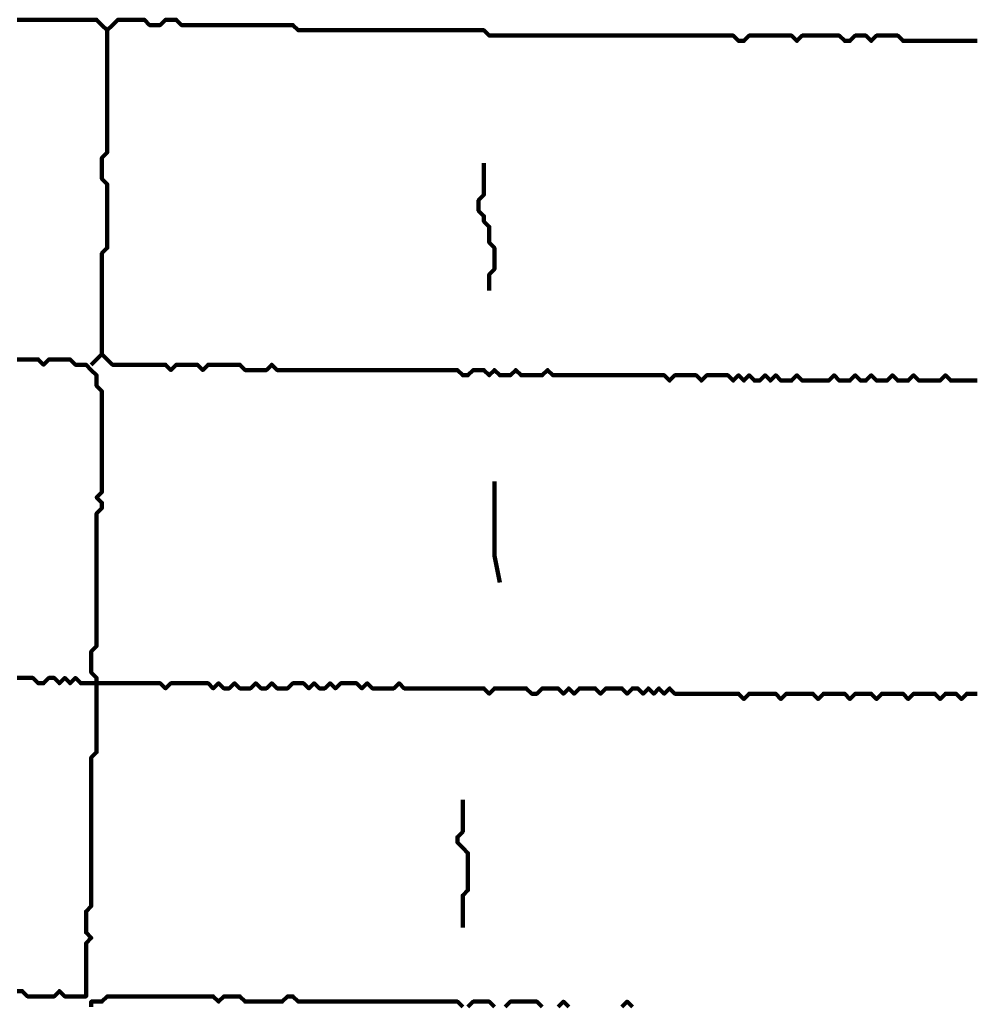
# Model space of a CAD drawing. Header units: metres. Extents: x 1959 to 4131, y 3282 to 4313.
# Tile 315 of 356: x 2428.6 to 2430.26, y 4304.87 to 4306.58. Entities that reach past the tile are written whole.
import ezdxf

# ---------------------------------------------------------------- set-up
doc = ezdxf.new("R2010")
doc.units = ezdxf.units.M
doc.layers.add('P', color=250, linetype='Continuous', lineweight=100)

msp = doc.modelspace()

# ---------------------------------------------------------------- linework, layer by layer
at = {"layer": 'P', "color": 0, "linetype": 'Continuous'}
for points in [[(2428.5925, 4306.5792), (2428.6017, 4306.5792), (2428.6109, 4306.5792), (2428.6202, 4306.5792), (2428.6294, 4306.5792), (2428.6386, 4306.5792), (2428.6479, 4306.5792), (2428.6571, 4306.5792), (2428.6663, 4306.5792), (2428.6756, 4306.5792), (2428.6848, 4306.5792), (2428.694, 4306.5792), (2428.7032, 4306.5792), (2428.7125, 4306.5792), (2428.7217, 4306.5792), (2428.7309, 4306.5792), (2428.7402, 4306.5699), (2428.7494, 4306.5607), (2428.7586, 4306.5699), (2428.7679, 4306.5792), (2428.7771, 4306.5792), (2428.7863, 4306.5792), (2428.7956, 4306.5792), (2428.8048, 4306.5792), (2428.814, 4306.5792), (2428.8232, 4306.5699), (2428.8325, 4306.5699), (2428.8417, 4306.5699), (2428.8509, 4306.5792), (2428.8602, 4306.5792), (2428.8694, 4306.5792), (2428.8786, 4306.5699), (2428.8879, 4306.5699), (2428.8971, 4306.5699), (2428.9063, 4306.5699), (2428.9156, 4306.5699), (2428.9248, 4306.5699), (2428.934, 4306.5699), (2428.9432, 4306.5699), (2428.9525, 4306.5699), (2428.9617, 4306.5699), (2428.9709, 4306.5699), (2428.9802, 4306.5699), (2428.9894, 4306.5699), (2428.9986, 4306.5699), (2429.0079, 4306.5699), (2429.0171, 4306.5699), (2429.0263, 4306.5699), (2429.0356, 4306.5699), (2429.0448, 4306.5699), (2429.054, 4306.5699), (2429.0632, 4306.5699), (2429.0725, 4306.5699), (2429.0817, 4306.5607), (2429.0909, 4306.5607), (2429.1002, 4306.5607), (2429.1094, 4306.5607), (2429.1186, 4306.5607), (2429.1279, 4306.5607), (2429.1371, 4306.5607), (2429.1463, 4306.5607), (2429.1556, 4306.5607), (2429.1648, 4306.5607), (2429.174, 4306.5607), (2429.1832, 4306.5607), (2429.1925, 4306.5607), (2429.2017, 4306.5607), (2429.2109, 4306.5607), (2429.2202, 4306.5607), (2429.2294, 4306.5607), (2429.2386, 4306.5607), (2429.2479, 4306.5607), (2429.2571, 4306.5607), (2429.2663, 4306.5607), (2429.2756, 4306.5607), (2429.2848, 4306.5607), (2429.294, 4306.5607), (2429.3032, 4306.5607), (2429.3125, 4306.5607), (2429.3217, 4306.5607), (2429.3309, 4306.5607), (2429.3402, 4306.5607), (2429.3494, 4306.5607), (2429.3586, 4306.5607), (2429.3679, 4306.5607), (2429.3771, 4306.5607), (2429.3863, 4306.5607), (2429.3956, 4306.5607), (2429.4048, 4306.5607), (2429.414, 4306.5515), (2429.4232, 4306.5515), (2429.4325, 4306.5515), (2429.4417, 4306.5515), (2429.4509, 4306.5515), (2429.4602, 4306.5515), (2429.4694, 4306.5515), (2429.4786, 4306.5515), (2429.4879, 4306.5515), (2429.4971, 4306.5515), (2429.5063, 4306.5515), (2429.5156, 4306.5515), (2429.5248, 4306.5515), (2429.534, 4306.5515), (2429.5432, 4306.5515), (2429.5525, 4306.5515), (2429.5617, 4306.5515), (2429.5709, 4306.5515), (2429.5802, 4306.5515), (2429.5894, 4306.5515), (2429.5986, 4306.5515), (2429.6079, 4306.5515), (2429.6171, 4306.5515), (2429.6263, 4306.5515), (2429.6356, 4306.5515), (2429.6448, 4306.5515), (2429.654, 4306.5515), (2429.6632, 4306.5515), (2429.6725, 4306.5515), (2429.6817, 4306.5515), (2429.6909, 4306.5515), (2429.7002, 4306.5515), (2429.7094, 4306.5515), (2429.7186, 4306.5515), (2429.7279, 4306.5515), (2429.7371, 4306.5515), (2429.7463, 4306.5515), (2429.7556, 4306.5515), (2429.7648, 4306.5515), (2429.774, 4306.5515), (2429.7832, 4306.5515), (2429.7925, 4306.5515), (2429.8017, 4306.5515), (2429.8109, 4306.5515), (2429.8202, 4306.5515), (2429.8294, 4306.5515), (2429.8386, 4306.5515), (2429.8479, 4306.5423), (2429.8571, 4306.5423), (2429.8663, 4306.5515), (2429.8756, 4306.5515), (2429.8848, 4306.5515), (2429.894, 4306.5515), (2429.9032, 4306.5515), (2429.9125, 4306.5515), (2429.9217, 4306.5515), (2429.9309, 4306.5515), (2429.9402, 4306.5515), (2429.9494, 4306.5423), (2429.9586, 4306.5515), (2429.9679, 4306.5515), (2429.9771, 4306.5515), (2429.9863, 4306.5515), (2429.9956, 4306.5515), (2430.0048, 4306.5515), (2430.014, 4306.5515), (2430.0232, 4306.5515), (2430.0325, 4306.5423), (2430.0417, 4306.5423), (2430.0509, 4306.5515), (2430.0602, 4306.5515), (2430.0694, 4306.5515), (2430.0786, 4306.5423), (2430.0879, 4306.5515), (2430.0971, 4306.5515), (2430.1063, 4306.5515), (2430.1156, 4306.5515), (2430.1248, 4306.5515), (2430.134, 4306.5423), (2430.1432, 4306.5423), (2430.1525, 4306.5423), (2430.1617, 4306.5423), (2430.1709, 4306.5423), (2430.1802, 4306.5423), (2430.1894, 4306.5423), (2430.1986, 4306.5423), (2430.2079, 4306.5423), (2430.2171, 4306.5423), (2430.2263, 4306.5423), (2430.2356, 4306.5423), (2430.2448, 4306.5423), (2430.254, 4306.5423), (2430.2632, 4306.5423)], [(2428.7494, 4306.5607), (2428.7494, 4306.5238), (2428.7494, 4306.5146), (2428.7494, 4306.5053), (2428.7494, 4306.4961), (2428.7494, 4306.4869), (2428.7494, 4306.4776), (2428.7494, 4306.4684), (2428.7494, 4306.4592), (2428.7494, 4306.4499), (2428.7494, 4306.4407), (2428.7494, 4306.4315), (2428.7494, 4306.4223), (2428.7494, 4306.413), (2428.7494, 4306.4038), (2428.7494, 4306.3946), (2428.7494, 4306.3853), (2428.7494, 4306.3761), (2428.7494, 4306.3669), (2428.7494, 4306.3576), (2428.7494, 4306.3484), (2428.7402, 4306.3392), (2428.7402, 4306.3299), (2428.7402, 4306.3207), (2428.7402, 4306.3115), (2428.7402, 4306.3023), (2428.7494, 4306.293), (2428.7494, 4306.2838), (2428.7494, 4306.2746), (2428.7494, 4306.2653), (2428.7494, 4306.2561), (2428.7494, 4306.2469), (2428.7494, 4306.2376), (2428.7494, 4306.2284), (2428.7494, 4306.2192), (2428.7494, 4306.2099), (2428.7494, 4306.2007), (2428.7494, 4306.1915), (2428.7494, 4306.1823), (2428.7402, 4306.173), (2428.7402, 4306.1638), (2428.7402, 4306.1546), (2428.7402, 4306.1453), (2428.7402, 4306.1361), (2428.7402, 4306.1269), (2428.7402, 4306.1176), (2428.7402, 4306.1084), (2428.7402, 4306.0992), (2428.7402, 4306.0899), (2428.7402, 4306.0807), (2428.7402, 4306.0715), (2428.7402, 4306.0623), (2428.7402, 4306.053), (2428.7402, 4306.0438), (2428.7402, 4306.0346), (2428.7402, 4306.0253), (2428.7402, 4306.0161), (2428.7402, 4306.0069), (2428.7402, 4305.9976), (2428.7494, 4305.9884), (2428.7586, 4305.9792), (2428.7679, 4305.9792), (2428.7771, 4305.9792), (2428.7863, 4305.9792), (2428.7956, 4305.9792), (2428.8048, 4305.9792), (2428.814, 4305.9792), (2428.8232, 4305.9792), (2428.8325, 4305.9792), (2428.8417, 4305.9792), (2428.8509, 4305.9792), (2428.8602, 4305.9699), (2428.8694, 4305.9792), (2428.8786, 4305.9792), (2428.8879, 4305.9792), (2428.8971, 4305.9792), (2428.9063, 4305.9792), (2428.9156, 4305.9699), (2428.9248, 4305.9792), (2428.934, 4305.9792), (2428.9432, 4305.9792), (2428.9525, 4305.9792), (2428.9617, 4305.9792), (2428.9709, 4305.9792), (2428.9802, 4305.9792), (2428.9894, 4305.9699), (2428.9986, 4305.9699), (2429.0079, 4305.9699), (2429.0171, 4305.9699), (2429.0263, 4305.9699), (2429.0356, 4305.9792), (2429.0448, 4305.9699), (2429.054, 4305.9699), (2429.0632, 4305.9699), (2429.0725, 4305.9699), (2429.0817, 4305.9699), (2429.0909, 4305.9699), (2429.1002, 4305.9699), (2429.1094, 4305.9699), (2429.1186, 4305.9699), (2429.1279, 4305.9699), (2429.1371, 4305.9699), (2429.1463, 4305.9699), (2429.1556, 4305.9699), (2429.1648, 4305.9699), (2429.174, 4305.9699), (2429.1832, 4305.9699), (2429.1925, 4305.9699), (2429.2017, 4305.9699), (2429.2109, 4305.9699), (2429.2202, 4305.9699), (2429.2294, 4305.9699), (2429.2386, 4305.9699), (2429.2479, 4305.9699), (2429.2571, 4305.9699), (2429.2663, 4305.9699), (2429.2756, 4305.9699), (2429.2848, 4305.9699), (2429.294, 4305.9699), (2429.3032, 4305.9699), (2429.3125, 4305.9699), (2429.3217, 4305.9699), (2429.3309, 4305.9699), (2429.3402, 4305.9699), (2429.3494, 4305.9699), (2429.3586, 4305.9699), (2429.3679, 4305.9607), (2429.3771, 4305.9607), (2429.3863, 4305.9699), (2429.3956, 4305.9699), (2429.4048, 4305.9699), (2429.414, 4305.9607), (2429.4232, 4305.9699), (2429.4325, 4305.9607), (2429.4417, 4305.9607), (2429.4509, 4305.9607), (2429.4602, 4305.9699), (2429.4694, 4305.9607), (2429.4786, 4305.9607), (2429.4879, 4305.9607), (2429.4971, 4305.9607), (2429.5063, 4305.9607), (2429.5156, 4305.9699), (2429.5248, 4305.9607), (2429.534, 4305.9607), (2429.5432, 4305.9607), (2429.5525, 4305.9607), (2429.5617, 4305.9607), (2429.5709, 4305.9607), (2429.5802, 4305.9607), (2429.5894, 4305.9607), (2429.5986, 4305.9607), (2429.6079, 4305.9607), (2429.6171, 4305.9607), (2429.6263, 4305.9607), (2429.6356, 4305.9607), (2429.6448, 4305.9607), (2429.654, 4305.9607), (2429.6632, 4305.9607), (2429.6725, 4305.9607), (2429.6817, 4305.9607), (2429.6909, 4305.9607), (2429.7002, 4305.9607), (2429.7094, 4305.9607), (2429.7186, 4305.9607), (2429.7279, 4305.9515), (2429.7371, 4305.9607), (2429.7463, 4305.9607), (2429.7556, 4305.9607), (2429.7648, 4305.9607), (2429.774, 4305.9607), (2429.7832, 4305.9515), (2429.7925, 4305.9607), (2429.8017, 4305.9607), (2429.8109, 4305.9607), (2429.8202, 4305.9607), (2429.8294, 4305.9607), (2429.8386, 4305.9515), (2429.8479, 4305.9607), (2429.8571, 4305.9515), (2429.8663, 4305.9607), (2429.8756, 4305.9515), (2429.8848, 4305.9515), (2429.894, 4305.9607), (2429.9032, 4305.9515), (2429.9125, 4305.9607), (2429.9217, 4305.9515), (2429.9309, 4305.9515), (2429.9402, 4305.9515), (2429.9494, 4305.9607), (2429.9586, 4305.9515), (2429.9679, 4305.9515), (2429.9771, 4305.9515), (2429.9863, 4305.9515), (2429.9956, 4305.9515), (2430.0048, 4305.9515), (2430.014, 4305.9607), (2430.0232, 4305.9515), (2430.0325, 4305.9515), (2430.0417, 4305.9515), (2430.0509, 4305.9607), (2430.0602, 4305.9515), (2430.0694, 4305.9515), (2430.0786, 4305.9607), (2430.0879, 4305.9515), (2430.0971, 4305.9515), (2430.1063, 4305.9515), (2430.1156, 4305.9607), (2430.1248, 4305.9515), (2430.134, 4305.9515), (2430.1432, 4305.9515), (2430.1525, 4305.9607), (2430.1617, 4305.9515), (2430.1709, 4305.9515), (2430.1802, 4305.9515), (2430.1894, 4305.9515), (2430.1986, 4305.9515), (2430.2079, 4305.9607), (2430.2171, 4305.9515), (2430.2263, 4305.9515), (2430.2356, 4305.9515), (2430.2448, 4305.9515), (2430.254, 4305.9515), (2430.2632, 4305.9515)], [(2429.4048, 4306.3299), (2429.4048, 4306.293), (2429.4048, 4306.2838), (2429.4048, 4306.2746), (2429.3956, 4306.2653), (2429.3956, 4306.2561), (2429.3956, 4306.2469), (2429.4048, 4306.2376), (2429.4048, 4306.2284), (2429.414, 4306.2192), (2429.414, 4306.2099), (2429.414, 4306.2007), (2429.414, 4306.1915), (2429.4232, 4306.1823), (2429.4232, 4306.173), (2429.4232, 4306.1638), (2429.4232, 4306.1546), (2429.4232, 4306.1453), (2429.414, 4306.1361), (2429.414, 4306.1269), (2429.414, 4306.1084)], [(2428.7402, 4305.9976), (2428.7217, 4305.9792)], [(2428.5925, 4304.8899), (2428.6017, 4304.8899), (2428.6109, 4304.8807), (2428.6202, 4304.8807), (2428.6294, 4304.8807), (2428.6386, 4304.8807), (2428.6479, 4304.8807), (2428.6571, 4304.8807), (2428.6663, 4304.8899), (2428.6756, 4304.8807), (2428.6848, 4304.8807), (2428.694, 4304.8807), (2428.7032, 4304.8807), (2428.7125, 4304.8807), (2428.7125, 4304.8899), (2428.7125, 4304.8992), (2428.7125, 4304.9084), (2428.7125, 4304.9176), (2428.7125, 4304.9269), (2428.7125, 4304.9361), (2428.7125, 4304.9453), (2428.7125, 4304.9546), (2428.7125, 4304.9638), (2428.7125, 4304.973), (2428.7217, 4304.9823), (2428.7125, 4304.9915), (2428.7125, 4305.0007), (2428.7125, 4305.0099), (2428.7125, 4305.0192), (2428.7125, 4305.0284), (2428.7217, 4305.0376), (2428.7217, 4305.0469), (2428.7217, 4305.0561), (2428.7217, 4305.0653), (2428.7217, 4305.0746), (2428.7217, 4305.0838), (2428.7217, 4305.093), (2428.7217, 4305.1023), (2428.7217, 4305.1115), (2428.7217, 4305.1207), (2428.7217, 4305.1299), (2428.7217, 4305.1392), (2428.7217, 4305.1484), (2428.7217, 4305.1576), (2428.7217, 4305.1669), (2428.7217, 4305.1761), (2428.7217, 4305.1853), (2428.7217, 4305.1946), (2428.7217, 4305.2038), (2428.7217, 4305.213), (2428.7217, 4305.2223), (2428.7217, 4305.2315), (2428.7217, 4305.2407), (2428.7217, 4305.2499), (2428.7217, 4305.2592), (2428.7217, 4305.2684), (2428.7217, 4305.2776), (2428.7217, 4305.2869), (2428.7217, 4305.2961), (2428.7309, 4305.3053), (2428.7309, 4305.3146), (2428.7309, 4305.3238), (2428.7309, 4305.333), (2428.7309, 4305.3423), (2428.7309, 4305.3515), (2428.7309, 4305.3607), (2428.7309, 4305.3699), (2428.7309, 4305.3792), (2428.7309, 4305.3884), (2428.7309, 4305.3976), (2428.7309, 4305.4069), (2428.7309, 4305.4161), (2428.7309, 4305.4253), (2428.7309, 4305.4346), (2428.7217, 4305.4438), (2428.7217, 4305.453), (2428.7217, 4305.4623), (2428.7217, 4305.4715), (2428.7217, 4305.4807), (2428.7309, 4305.4899), (2428.7309, 4305.4992), (2428.7309, 4305.5084), (2428.7309, 4305.5176), (2428.7309, 4305.5269), (2428.7309, 4305.5361), (2428.7309, 4305.5453), (2428.7309, 4305.5546), (2428.7309, 4305.5638), (2428.7309, 4305.573), (2428.7309, 4305.5823), (2428.7309, 4305.5915), (2428.7309, 4305.6007), (2428.7309, 4305.6099), (2428.7309, 4305.6192), (2428.7309, 4305.6284), (2428.7309, 4305.6376), (2428.7309, 4305.6469), (2428.7309, 4305.6561), (2428.7309, 4305.6653), (2428.7309, 4305.6746), (2428.7309, 4305.6838), (2428.7309, 4305.693), (2428.7309, 4305.7023), (2428.7309, 4305.7115), (2428.7309, 4305.7207), (2428.7402, 4305.7299), (2428.7402, 4305.7392), (2428.7309, 4305.7484), (2428.7402, 4305.7576), (2428.7402, 4305.7669), (2428.7402, 4305.7761), (2428.7402, 4305.7853), (2428.7402, 4305.7946), (2428.7402, 4305.8038), (2428.7402, 4305.813), (2428.7402, 4305.8223), (2428.7402, 4305.8315), (2428.7402, 4305.8407), (2428.7402, 4305.8499), (2428.7402, 4305.8592), (2428.7402, 4305.8684), (2428.7402, 4305.8776), (2428.7402, 4305.8869), (2428.7402, 4305.8961), (2428.7402, 4305.9053), (2428.7402, 4305.9146), (2428.7402, 4305.9238), (2428.7402, 4305.933), (2428.7309, 4305.9423), (2428.7309, 4305.9515), (2428.7309, 4305.9607), (2428.7217, 4305.9699), (2428.7125, 4305.9792), (2428.7032, 4305.9792), (2428.694, 4305.9792), (2428.6848, 4305.9884), (2428.6756, 4305.9884), (2428.6663, 4305.9884), (2428.6571, 4305.9884), (2428.6479, 4305.9884), (2428.6386, 4305.9792), (2428.6294, 4305.9884), (2428.6202, 4305.9884), (2428.6109, 4305.9884), (2428.6017, 4305.9884), (2428.5925, 4305.9884)], [(2429.4232, 4305.7761), (2429.4232, 4305.7392), (2429.4232, 4305.7299), (2429.4232, 4305.7207), (2429.4232, 4305.7115), (2429.4232, 4305.7023), (2429.4232, 4305.693), (2429.4232, 4305.6838), (2429.4232, 4305.6746), (2429.4232, 4305.6653), (2429.4232, 4305.6561), (2429.4232, 4305.6469), (2429.4325, 4305.6007)], [(2428.5925, 4305.4346), (2428.6017, 4305.4346), (2428.6109, 4305.4346), (2428.6202, 4305.4346), (2428.6294, 4305.4253), (2428.6386, 4305.4253), (2428.6479, 4305.4346), (2428.6571, 4305.4346), (2428.6663, 4305.4253), (2428.6756, 4305.4346), (2428.6848, 4305.4253), (2428.694, 4305.4346), (2428.7032, 4305.4253), (2428.7125, 4305.4253), (2428.7217, 4305.4253), (2428.7309, 4305.4253), (2428.7402, 4305.4253), (2428.7494, 4305.4253), (2428.7586, 4305.4253), (2428.7679, 4305.4253), (2428.7771, 4305.4253), (2428.7863, 4305.4253), (2428.7956, 4305.4253), (2428.8048, 4305.4253), (2428.814, 4305.4253), (2428.8232, 4305.4253), (2428.8325, 4305.4253), (2428.8417, 4305.4253), (2428.8509, 4305.4161), (2428.8602, 4305.4253), (2428.8694, 4305.4253), (2428.8786, 4305.4253), (2428.8879, 4305.4253), (2428.8971, 4305.4253), (2428.9063, 4305.4253), (2428.9156, 4305.4253), (2428.9248, 4305.4253), (2428.934, 4305.4161), (2428.9432, 4305.4253), (2428.9525, 4305.4161), (2428.9617, 4305.4161), (2428.9709, 4305.4253), (2428.9802, 4305.4161), (2428.9894, 4305.4161), (2428.9986, 4305.4161), (2429.0079, 4305.4253), (2429.0171, 4305.4161), (2429.0263, 4305.4161), (2429.0356, 4305.4253), (2429.0448, 4305.4161), (2429.054, 4305.4161), (2429.0632, 4305.4161), (2429.0725, 4305.4253), (2429.0817, 4305.4253), (2429.0909, 4305.4253), (2429.1002, 4305.4161), (2429.1094, 4305.4253), (2429.1186, 4305.4161), (2429.1279, 4305.4161), (2429.1371, 4305.4253), (2429.1463, 4305.4161), (2429.1556, 4305.4253), (2429.1648, 4305.4253), (2429.174, 4305.4253), (2429.1832, 4305.4253), (2429.1925, 4305.4161), (2429.2017, 4305.4253), (2429.2109, 4305.4161), (2429.2202, 4305.4161), (2429.2294, 4305.4161), (2429.2386, 4305.4161), (2429.2479, 4305.4161), (2429.2571, 4305.4253), (2429.2663, 4305.4161), (2429.2756, 4305.4161), (2429.2848, 4305.4161), (2429.294, 4305.4161), (2429.3032, 4305.4161), (2429.3125, 4305.4161), (2429.3217, 4305.4161), (2429.3309, 4305.4161), (2429.3402, 4305.4161), (2429.3494, 4305.4161), (2429.3586, 4305.4161), (2429.3679, 4305.4161), (2429.3771, 4305.4161), (2429.3863, 4305.4161), (2429.3956, 4305.4161), (2429.4048, 4305.4161), (2429.414, 4305.4069), (2429.4232, 4305.4161), (2429.4325, 4305.4161), (2429.4417, 4305.4161), (2429.4509, 4305.4161), (2429.4602, 4305.4161), (2429.4694, 4305.4161), (2429.4786, 4305.4161), (2429.4879, 4305.4069), (2429.4971, 4305.4069), (2429.5063, 4305.4161), (2429.5156, 4305.4161), (2429.5248, 4305.4161), (2429.534, 4305.4161), (2429.5432, 4305.4069), (2429.5525, 4305.4161), (2429.5617, 4305.4069), (2429.5709, 4305.4161), (2429.5802, 4305.4161), (2429.5894, 4305.4161), (2429.5986, 4305.4161), (2429.6079, 4305.4069), (2429.6171, 4305.4161), (2429.6263, 4305.4161), (2429.6356, 4305.4161), (2429.6448, 4305.4161), (2429.654, 4305.4069), (2429.6632, 4305.4161), (2429.6725, 4305.4161), (2429.6817, 4305.4069), (2429.6909, 4305.4161), (2429.7002, 4305.4069), (2429.7094, 4305.4161), (2429.7186, 4305.4069), (2429.7279, 4305.4161), (2429.7371, 4305.4069), (2429.7463, 4305.4069), (2429.7556, 4305.4069), (2429.7648, 4305.4069), (2429.774, 4305.4069), (2429.7832, 4305.4069), (2429.7925, 4305.4069), (2429.8017, 4305.4069), (2429.8109, 4305.4069), (2429.8202, 4305.4069), (2429.8294, 4305.4069), (2429.8386, 4305.4069), (2429.8479, 4305.4069), (2429.8571, 4305.3976), (2429.8663, 4305.4069), (2429.8756, 4305.4069), (2429.8848, 4305.4069), (2429.894, 4305.4069), (2429.9032, 4305.4069), (2429.9125, 4305.4069), (2429.9217, 4305.3976), (2429.9309, 4305.4069), (2429.9402, 4305.4069), (2429.9494, 4305.4069), (2429.9586, 4305.4069), (2429.9679, 4305.4069), (2429.9771, 4305.4069), (2429.9863, 4305.3976), (2429.9956, 4305.4069), (2430.0048, 4305.4069), (2430.014, 4305.4069), (2430.0232, 4305.4069), (2430.0325, 4305.4069), (2430.0417, 4305.3976), (2430.0509, 4305.4069), (2430.0602, 4305.4069), (2430.0694, 4305.4069), (2430.0786, 4305.4069), (2430.0879, 4305.3976), (2430.0971, 4305.4069), (2430.1063, 4305.4069), (2430.1156, 4305.4069), (2430.1248, 4305.4069), (2430.134, 4305.4069), (2430.1432, 4305.3976), (2430.1525, 4305.4069), (2430.1617, 4305.4069), (2430.1709, 4305.4069), (2430.1802, 4305.4069), (2430.1894, 4305.4069), (2430.1986, 4305.3976), (2430.2079, 4305.4069), (2430.2171, 4305.4069), (2430.2263, 4305.4069), (2430.2356, 4305.3976), (2430.2448, 4305.4069), (2430.254, 4305.4069), (2430.2632, 4305.4069)], [(2429.3679, 4305.2223), (2429.3679, 4305.1853), (2429.3679, 4305.1761), (2429.3679, 4305.1669), (2429.3586, 4305.1576), (2429.3586, 4305.1484), (2429.3679, 4305.1392), (2429.3771, 4305.1299), (2429.3771, 4305.1207), (2429.3771, 4305.1115), (2429.3771, 4305.1023), (2429.3771, 4305.093), (2429.3771, 4305.0838), (2429.3771, 4305.0746), (2429.3771, 4305.0653), (2429.3679, 4305.0561), (2429.3679, 4305.0469), (2429.3679, 4305.0376), (2429.3679, 4305.0284), (2429.3679, 4305.0192), (2429.3679, 4305.0007)], [(2428.7217, 4304.8623), (2428.7217, 4304.8715), (2428.7309, 4304.8715), (2428.7402, 4304.8715), (2428.7494, 4304.8807), (2428.7586, 4304.8807), (2428.7679, 4304.8807), (2428.7771, 4304.8807), (2428.7863, 4304.8807), (2428.7956, 4304.8807), (2428.8048, 4304.8807), (2428.814, 4304.8807), (2428.8232, 4304.8807), (2428.8325, 4304.8807), (2428.8417, 4304.8807), (2428.8509, 4304.8807), (2428.8602, 4304.8807), (2428.8694, 4304.8807), (2428.8786, 4304.8807), (2428.8879, 4304.8807), (2428.8971, 4304.8807), (2428.9063, 4304.8807), (2428.9156, 4304.8807), (2428.9248, 4304.8807), (2428.934, 4304.8807), (2428.9432, 4304.8715), (2428.9525, 4304.8807), (2428.9617, 4304.8807), (2428.9709, 4304.8807), (2428.9802, 4304.8807), (2428.9894, 4304.8715), (2428.9986, 4304.8715), (2429.0079, 4304.8715), (2429.0171, 4304.8715), (2429.0263, 4304.8715), (2429.0356, 4304.8715), (2429.0448, 4304.8715), (2429.054, 4304.8715), (2429.0632, 4304.8807), (2429.0725, 4304.8807), (2429.0817, 4304.8715), (2429.0909, 4304.8715), (2429.1002, 4304.8715), (2429.1094, 4304.8715), (2429.1186, 4304.8715), (2429.1279, 4304.8715), (2429.1371, 4304.8715), (2429.1463, 4304.8715), (2429.1556, 4304.8715), (2429.1648, 4304.8715), (2429.174, 4304.8715), (2429.1832, 4304.8715), (2429.1925, 4304.8715), (2429.2017, 4304.8715), (2429.2109, 4304.8715), (2429.2202, 4304.8715), (2429.2294, 4304.8715), (2429.2386, 4304.8715), (2429.2479, 4304.8715), (2429.2571, 4304.8715), (2429.2663, 4304.8715), (2429.2756, 4304.8715), (2429.2848, 4304.8715), (2429.294, 4304.8715), (2429.3032, 4304.8715), (2429.3125, 4304.8715), (2429.3217, 4304.8715), (2429.3309, 4304.8715), (2429.3402, 4304.8715), (2429.3494, 4304.8715), (2429.3586, 4304.8715), (2429.3679, 4304.8623)], [(2429.3771, 4304.8623), (2429.3863, 4304.8715), (2429.3956, 4304.8715), (2429.4048, 4304.8715), (2429.414, 4304.8715), (2429.4232, 4304.8623)], [(2429.4417, 4304.8623), (2429.4509, 4304.8715), (2429.4602, 4304.8715), (2429.4694, 4304.8715), (2429.4786, 4304.8715), (2429.4879, 4304.8715), (2429.4971, 4304.8715), (2429.5063, 4304.8623)], [(2429.534, 4304.8623), (2429.5432, 4304.8715), (2429.5525, 4304.8623)], [(2429.6448, 4304.8623), (2429.654, 4304.8715), (2429.6632, 4304.8623)]]:
    msp.add_lwpolyline(points, dxfattribs=at)

doc.saveas('drawing.dxf')
